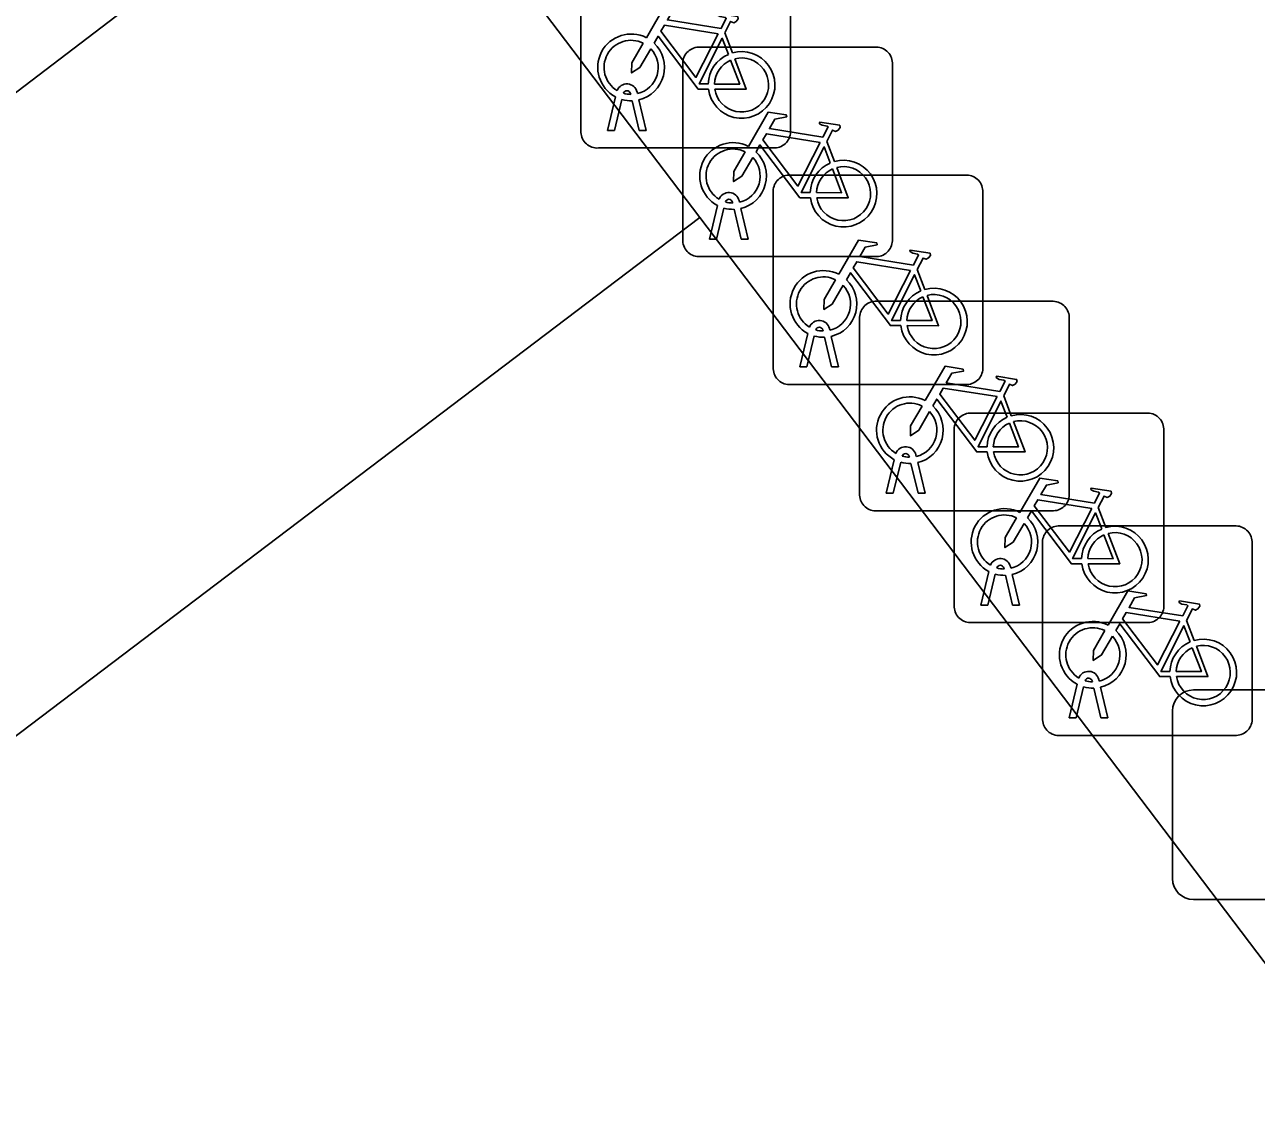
# Model space of a CAD drawing. Extents: x 160030 to 160839, y 385325 to 386450.
# Drawn here: x 160325.04 to 160330.91, y 385993.63 to 385998.85 of the extents above; entities that cross this region are included whole.
import ezdxf

# ---------------------------------------------------------------- set-up
doc = ezdxf.new("R2010")
doc.units = 0
for name, color, linetype in [('IMGEO_Fietsenrek', 7, 'Continuous'), ('IMGEO_Groenvoorziening', 7, 'Continuous'), ('IMGEO_Haag', 7, 'Continuous'), ('IMGEO_Lichtmast', 7, 'Continuous'), ('IMGEO_Parkeervlak_open', 7, 'Continuous'), ('IMGEO_Rijbaan_lokaal_open', 7, 'Continuous')]:
    doc.layers.add(name, color=color, linetype=linetype)

msp = doc.modelspace()

# ---------------------------------------------------------------- linework, layer by layer
at = {"layer": 'IMGEO_Fietsenrek'}
for p, q in [((160327.6935, 385998.3349), (160327.6935, 385999.1758)), ((160327.6935, 385999.1758), (160327.6935, 385998.3349)), ((160328.6925, 385999.1851), (160328.6925, 385998.3442)), ((160328.6925, 385998.3442), (160328.6925, 385999.1851)), ((160328.3802, 385998.8092), (160328.4165, 385998.714)), ((160328.2539, 385998.7415), (160329.0948, 385998.7415)), ((160329.0948, 385998.7415), (160328.2539, 385998.7415)), ((160328.1795, 385997.8169), (160328.1795, 385998.6578)), ((160328.1795, 385998.6578), (160328.1795, 385997.8169)), ((160329.1785, 385998.6671), (160329.1785, 385997.8262)), ((160329.1785, 385997.8262), (160329.1785, 385998.6671)), ((160327.9309, 385998.5159), (160327.9299, 385998.5202)), ((160327.9616, 385998.5274), (160327.9634, 385998.5195)), ((160327.8205, 385998.3443), (160327.8588, 385998.5043)), ((160327.8892, 385998.4921), (160327.8539, 385998.3443)), ((160327.972, 385998.3443), (160327.9381, 385998.486)), ((160327.9704, 385998.4903), (160328.0054, 385998.3443)), ((160327.8539, 385998.3443), (160327.8205, 385998.3443)), ((160328.0054, 385998.3443), (160327.972, 385998.3443)), ((160328.8662, 385998.2912), (160328.9025, 385998.196)), ((160328.6181, 385998.2605), (160327.7772, 385998.2605)), ((160327.7772, 385998.2605), (160328.6181, 385998.2605)), ((160328.6849, 385998.1315), (160329.5258, 385998.1315)), ((160329.5258, 385998.1315), (160328.6849, 385998.1315)), ((160328.6105, 385997.2069), (160328.6105, 385998.0478)), ((160328.6105, 385998.0478), (160328.6105, 385997.2069)), ((160329.6095, 385998.0571), (160329.6095, 385997.2162)), ((160329.6095, 385997.2162), (160329.6095, 385998.0571)), ((160328.3065, 385997.8263), (160328.3448, 385997.9863)), ((160328.4169, 385997.9979), (160328.4159, 385998.0022)), ((160328.4476, 385998.0094), (160328.4494, 385998.0015)), ((160328.3752, 385997.9741), (160328.3399, 385997.8263)), ((160328.458, 385997.8263), (160328.4241, 385997.968)), ((160328.4564, 385997.9723), (160328.4914, 385997.8263)), ((160328.3399, 385997.8263), (160328.3065, 385997.8263)), ((160328.4914, 385997.8263), (160328.458, 385997.8263)), ((160329.1041, 385997.7425), (160328.2632, 385997.7425)), ((160328.2632, 385997.7425), (160329.1041, 385997.7425)), ((160329.2972, 385997.6812), (160329.3335, 385997.586)), ((160329.0969, 385997.5295), (160329.9378, 385997.5295)), ((160329.9378, 385997.5295), (160329.0969, 385997.5295)), ((160330.0215, 385997.4551), (160330.0215, 385996.6142)), ((160330.0215, 385996.6142), (160330.0215, 385997.4551)), ((160328.8479, 385997.3879), (160328.8469, 385997.3922)), ((160328.8786, 385997.3994), (160328.8804, 385997.3915)), ((160329.0225, 385996.6049), (160329.0225, 385997.4458)), ((160329.0225, 385997.4458), (160329.0225, 385996.6049)), ((160328.7375, 385997.2163), (160328.7758, 385997.3763)), ((160328.8062, 385997.3641), (160328.7709, 385997.2163)), ((160328.889, 385997.2163), (160328.8551, 385997.358)), ((160328.8874, 385997.3623), (160328.9224, 385997.2163)), ((160328.7709, 385997.2163), (160328.7375, 385997.2163)), ((160328.9224, 385997.2163), (160328.889, 385997.2163)), ((160329.5351, 385997.1325), (160328.6942, 385997.1325)), ((160328.6942, 385997.1325), (160329.5351, 385997.1325)), ((160329.7092, 385997.0792), (160329.7455, 385996.984)), ((160329.5479, 385996.9965), (160330.3888, 385996.9965)), ((160330.3888, 385996.9965), (160329.5479, 385996.9965)), ((160330.4725, 385996.9221), (160330.4725, 385996.0812)), ((160330.4725, 385996.0812), (160330.4725, 385996.9221)), ((160329.4735, 385996.0719), (160329.4735, 385996.9128)), ((160329.4735, 385996.9128), (160329.4735, 385996.0719)), ((160329.1495, 385996.6143), (160329.1878, 385996.7743)), ((160329.2182, 385996.7621), (160329.1829, 385996.6143)), ((160329.2599, 385996.7859), (160329.2589, 385996.7902)), ((160329.301, 385996.6143), (160329.2671, 385996.756)), ((160329.2906, 385996.7974), (160329.2924, 385996.7895)), ((160329.2994, 385996.7603), (160329.3344, 385996.6143)), ((160329.1829, 385996.6143), (160329.1495, 385996.6143)), ((160329.3344, 385996.6143), (160329.301, 385996.6143)), ((160329.9471, 385996.5305), (160329.1062, 385996.5305)), ((160329.1062, 385996.5305), (160329.9471, 385996.5305)), ((160330.1602, 385996.5462), (160330.1965, 385996.451)), ((160329.9689, 385996.4585), (160330.8098, 385996.4585)), ((160330.8098, 385996.4585), (160329.9689, 385996.4585)), ((160329.8945, 385995.5339), (160329.8945, 385996.3748)), ((160329.8945, 385996.3748), (160329.8945, 385995.5339)), ((160330.8935, 385996.3841), (160330.8935, 385995.5432)), ((160330.8935, 385995.5432), (160330.8935, 385996.3841)), ((160329.6005, 385996.0813), (160329.6388, 385996.2413)), ((160329.6692, 385996.2291), (160329.6339, 385996.0813)), ((160329.7109, 385996.2529), (160329.7099, 385996.2572)), ((160329.752, 385996.0813), (160329.7181, 385996.223)), ((160329.7416, 385996.2644), (160329.7434, 385996.2565)), ((160329.7504, 385996.2273), (160329.7854, 385996.0813)), ((160329.6339, 385996.0813), (160329.6005, 385996.0813)), ((160329.7854, 385996.0813), (160329.752, 385996.0813)), ((160330.3981, 385995.9975), (160329.5572, 385995.9975)), ((160329.5572, 385995.9975), (160330.3981, 385995.9975)), ((160330.5812, 385996.0082), (160330.6175, 385995.913)), ((160330.0215, 385995.5433), (160330.0598, 385995.7033)), ((160330.0902, 385995.6911), (160330.0549, 385995.5433)), ((160330.1319, 385995.7149), (160330.1309, 385995.7192)), ((160330.1626, 385995.7264), (160330.1644, 385995.7185)), ((160330.1714, 385995.6893), (160330.2064, 385995.5433)), ((160330.173, 385995.5433), (160330.1391, 385995.685)), ((160330.0549, 385995.5433), (160330.0215, 385995.5433)), ((160330.2064, 385995.5433), (160330.173, 385995.5433)), ((160330.8191, 385995.4595), (160329.9782, 385995.4595)), ((160329.9782, 385995.4595), (160330.8191, 385995.4595))]:
    msp.add_line(p, q, dxfattribs=at)
for points in [[(160328.0061, 385998.7862), (160328.1008, 385998.9497), (160328.187, 385998.9359), (160328.1887, 385998.9272), (160328.1326, 385998.9163), (160328.1064, 385998.871), (160328.3616, 385998.8302)], [(160328.3616, 385998.8302), (160328.3866, 385998.879), (160328.3815, 385998.883), (160328.3583, 385998.8867), (160328.3456, 385998.8942), (160328.3446, 385998.8973), (160328.3468, 385998.9019), (160328.4416, 385998.8868), (160328.4439, 385998.8765), (160328.4345, 385998.8641), (160328.4221, 385998.8577), (160328.4076, 385998.8639), (160328.3802, 385998.8092)], [(160328.3487, 385998.805), (160328.0919, 385998.846), (160328.0752, 385998.8172), (160328.2422, 385998.5969), (160328.3487, 385998.805)], [(160328.0268, 385998.7337), (160327.9752, 385998.6445), (160327.9353, 385998.6185), (160327.9365, 385998.666), (160327.991, 385998.7602)], [(160328.3018, 385998.5415), (160328.2521, 385998.5416), (160328.0614, 385998.7933), (160328.0424, 385998.7605)], [(160328.3967, 385998.707), (160328.3674, 385998.7838), (160328.258, 385998.5657), (160328.3007, 385998.5656)], [(160328.4272, 385998.6858), (160328.4822, 385998.5412), (160328.3321, 385998.5415)], [(160328.3307, 385998.5655), (160328.4506, 385998.5653), (160328.4074, 385998.6789)], [(160328.4921, 385998.2682), (160328.5868, 385998.4317), (160328.673, 385998.4179), (160328.6747, 385998.4092), (160328.6186, 385998.3983), (160328.5924, 385998.353), (160328.8476, 385998.3122)], [(160328.8476, 385998.3122), (160328.8726, 385998.361), (160328.8675, 385998.365), (160328.8443, 385998.3687), (160328.8316, 385998.3762), (160328.8306, 385998.3793), (160328.8328, 385998.3839), (160328.9276, 385998.3688), (160328.9299, 385998.3585), (160328.9205, 385998.3461), (160328.9081, 385998.3397), (160328.8936, 385998.3459), (160328.8662, 385998.2912)], [(160328.7878, 385998.0235), (160328.7381, 385998.0236), (160328.5474, 385998.2753), (160328.5284, 385998.2425)], [(160328.8347, 385998.287), (160328.5779, 385998.328), (160328.5612, 385998.2992), (160328.7282, 385998.0789), (160328.8347, 385998.287)], [(160328.5128, 385998.2157), (160328.4612, 385998.1265), (160328.4213, 385998.1005), (160328.4225, 385998.148), (160328.477, 385998.2422)], [(160328.8827, 385998.189), (160328.8534, 385998.2658), (160328.744, 385998.0477), (160328.7867, 385998.0476)], [(160328.8167, 385998.0475), (160328.9366, 385998.0473), (160328.8934, 385998.1609)], [(160328.9132, 385998.1678), (160328.9682, 385998.0232), (160328.8181, 385998.0235)], [(160328.9231, 385997.6582), (160329.0178, 385997.8217), (160329.104, 385997.8079), (160329.1057, 385997.7992), (160329.0496, 385997.7883), (160329.0234, 385997.743), (160329.2786, 385997.7022)], [(160329.2786, 385997.7022), (160329.3036, 385997.751), (160329.2985, 385997.755), (160329.2753, 385997.7587), (160329.2626, 385997.7662), (160329.2616, 385997.7693), (160329.2638, 385997.7739), (160329.3586, 385997.7588), (160329.3609, 385997.7485), (160329.3515, 385997.7361), (160329.3391, 385997.7297), (160329.3246, 385997.7359), (160329.2972, 385997.6812)], [(160329.2657, 385997.677), (160329.0089, 385997.718), (160328.9922, 385997.6892), (160329.1592, 385997.4689), (160329.2657, 385997.677)], [(160328.9438, 385997.6057), (160328.8922, 385997.5165), (160328.8523, 385997.4905), (160328.8535, 385997.538), (160328.908, 385997.6322)], [(160329.2188, 385997.4135), (160329.1691, 385997.4136), (160328.9784, 385997.6653), (160328.9594, 385997.6325)], [(160329.3137, 385997.579), (160329.2844, 385997.6558), (160329.175, 385997.4377), (160329.2177, 385997.4376)], [(160329.2477, 385997.4375), (160329.3676, 385997.4373), (160329.3244, 385997.5509)], [(160329.3442, 385997.5578), (160329.3992, 385997.4132), (160329.2491, 385997.4135)], [(160329.3351, 385997.0562), (160329.4298, 385997.2197), (160329.516, 385997.2059), (160329.5177, 385997.1972), (160329.4616, 385997.1863), (160329.4354, 385997.141), (160329.6906, 385997.1002)], [(160329.6906, 385997.1002), (160329.7156, 385997.149), (160329.7105, 385997.153), (160329.6873, 385997.1567), (160329.6746, 385997.1642), (160329.6736, 385997.1673), (160329.6758, 385997.1719), (160329.7706, 385997.1568), (160329.7729, 385997.1465), (160329.7635, 385997.1341), (160329.7511, 385997.1277), (160329.7366, 385997.1339), (160329.7092, 385997.0792)], [(160329.6777, 385997.075), (160329.4209, 385997.116), (160329.4042, 385997.0872), (160329.5712, 385996.8669), (160329.6777, 385997.075)], [(160329.6308, 385996.8115), (160329.5811, 385996.8116), (160329.3904, 385997.0633), (160329.3714, 385997.0305)], [(160329.7257, 385996.977), (160329.6964, 385997.0538), (160329.587, 385996.8357), (160329.6297, 385996.8356)], [(160329.3558, 385997.0037), (160329.3042, 385996.9145), (160329.2643, 385996.8885), (160329.2655, 385996.936), (160329.32, 385997.0302)], [(160329.6597, 385996.8355), (160329.7796, 385996.8353), (160329.7364, 385996.9489)], [(160329.7562, 385996.9558), (160329.8112, 385996.8112), (160329.6611, 385996.8115)], [(160329.7861, 385996.5232), (160329.8808, 385996.6867), (160329.967, 385996.6729), (160329.9687, 385996.6642), (160329.9126, 385996.6533), (160329.8864, 385996.608), (160330.1416, 385996.5672)], [(160330.1416, 385996.5672), (160330.1666, 385996.616), (160330.1615, 385996.62), (160330.1383, 385996.6237), (160330.1256, 385996.6312), (160330.1246, 385996.6343), (160330.1268, 385996.6389), (160330.2216, 385996.6238), (160330.2239, 385996.6135), (160330.2145, 385996.6011), (160330.2021, 385996.5947), (160330.1876, 385996.6009), (160330.1602, 385996.5462)], [(160330.1287, 385996.542), (160329.8719, 385996.583), (160329.8552, 385996.5542), (160330.0222, 385996.3339), (160330.1287, 385996.542)], [(160330.0818, 385996.2785), (160330.0321, 385996.2786), (160329.8414, 385996.5303), (160329.8224, 385996.4975)], [(160330.1767, 385996.444), (160330.1474, 385996.5208), (160330.038, 385996.3027), (160330.0807, 385996.3026)], [(160329.8068, 385996.4707), (160329.7552, 385996.3815), (160329.7153, 385996.3555), (160329.7165, 385996.403), (160329.771, 385996.4972)], [(160330.1107, 385996.3025), (160330.2306, 385996.3023), (160330.1874, 385996.4159)], [(160330.2072, 385996.4228), (160330.2622, 385996.2782), (160330.1121, 385996.2785)], [(160330.2071, 385995.9852), (160330.3018, 385996.1487), (160330.388, 385996.1349), (160330.3897, 385996.1262), (160330.3336, 385996.1153), (160330.3074, 385996.07), (160330.5626, 385996.0292)], [(160330.5626, 385996.0292), (160330.5876, 385996.078), (160330.5825, 385996.082), (160330.5593, 385996.0857), (160330.5466, 385996.0932), (160330.5456, 385996.0963), (160330.5478, 385996.1009), (160330.6426, 385996.0858), (160330.6449, 385996.0755), (160330.6355, 385996.0631), (160330.6231, 385996.0567), (160330.6086, 385996.0629), (160330.5812, 385996.0082)], [(160330.5497, 385996.004), (160330.2929, 385996.045), (160330.2762, 385996.0162), (160330.4432, 385995.7959), (160330.5497, 385996.004)], [(160330.5028, 385995.7405), (160330.4531, 385995.7406), (160330.2624, 385995.9923), (160330.2434, 385995.9595)], [(160330.5977, 385995.906), (160330.5684, 385995.9828), (160330.459, 385995.7647), (160330.5017, 385995.7646)], [(160330.2278, 385995.9327), (160330.1762, 385995.8435), (160330.1363, 385995.8175), (160330.1375, 385995.865), (160330.192, 385995.9592)], [(160330.5317, 385995.7645), (160330.6516, 385995.7643), (160330.6084, 385995.8779)], [(160330.6282, 385995.8848), (160330.6832, 385995.7402), (160330.5331, 385995.7405)]]:
    msp.add_lwpolyline(points, dxfattribs=at)
for centre, radius, start, end in [((160327.9331, 385998.6449), 0.159, 62.67661, 242.13685), ((160327.9331, 385998.6449), 0.129, 63.31916, 238.90302), ((160327.9331, 385998.6449), 0.159, 283.5766, 46.60424), ((160328.2572, 385998.6636), 0.0779, 92.4484, 184.28452), ((160328.2572, 385998.6636), 0.0779, 92.4484, 184.28452), ((160329.1006, 385998.6638), 0.0779, 2.4484, 94.28452), ((160329.1006, 385998.6638), 0.0779, 2.4484, 94.28452), ((160327.9331, 385998.6449), 0.129, 283.60429, 43.43025), ((160328.4597, 385998.5609), 0.159, 113.3408, 178.32165), ((160328.4597, 385998.5609), 0.159, 187.0065, 105.77075), ((160328.4597, 385998.5609), 0.129, 188.67146, 104.58832), ((160328.4597, 385998.5609), 0.129, 113.92302, 177.95563), ((160327.9129, 385998.5163), 0.0499, 12.8025, 158.69338), ((160327.9129, 385998.5163), 0.0174, 12.8025, 163.45023), ((160327.9331, 385998.6449), 0.129, 253.41502, 269.02044), ((160327.9331, 385998.6449), 0.159, 253.99666, 271.78671), ((160327.7714, 385998.3382), 0.0779, 182.4484, 274.28452), ((160327.7714, 385998.3382), 0.0779, 182.4484, 274.28452), ((160328.6148, 385998.3384), 0.0779, 272.4484, 4.28452), ((160328.6148, 385998.3384), 0.0779, 272.4484, 4.28452), ((160328.4191, 385998.1269), 0.159, 62.67661, 242.13685), ((160328.4191, 385998.1269), 0.129, 63.31916, 238.90302), ((160328.4191, 385998.1269), 0.129, 283.60429, 43.43025), ((160328.4191, 385998.1269), 0.159, 283.5766, 46.60424), ((160328.9457, 385998.0429), 0.159, 113.3408, 178.32165), ((160328.9457, 385998.0429), 0.159, 187.0065, 105.77075), ((160328.9457, 385998.0429), 0.129, 113.92302, 177.95563), ((160328.9457, 385998.0429), 0.129, 188.67146, 104.58832), ((160328.6882, 385998.0536), 0.0779, 92.4484, 184.28452), ((160328.6882, 385998.0536), 0.0779, 92.4484, 184.28452), ((160329.5316, 385998.0538), 0.0779, 2.4484, 94.28452), ((160329.5316, 385998.0538), 0.0779, 2.4484, 94.28452), ((160328.3989, 385997.9983), 0.0499, 12.8025, 158.69338), ((160328.3989, 385997.9983), 0.0174, 12.8025, 163.45023), ((160328.4191, 385998.1269), 0.129, 253.41502, 269.02044), ((160328.4191, 385998.1269), 0.159, 253.99666, 271.78671), ((160328.2574, 385997.8202), 0.0779, 182.4484, 274.28452), ((160328.2574, 385997.8202), 0.0779, 182.4484, 274.28452), ((160329.1008, 385997.8204), 0.0779, 272.4484, 4.28452), ((160329.1008, 385997.8204), 0.0779, 272.4484, 4.28452), ((160328.8501, 385997.5169), 0.159, 62.67661, 242.13685), ((160328.8501, 385997.5169), 0.129, 63.31916, 238.90302), ((160328.8501, 385997.5169), 0.159, 283.5766, 46.60424), ((160328.8501, 385997.5169), 0.129, 283.60429, 43.43025), ((160329.3767, 385997.4329), 0.159, 113.3408, 178.32165), ((160329.3767, 385997.4329), 0.159, 187.0065, 105.77075), ((160329.1002, 385997.4516), 0.0779, 92.4484, 184.28452), ((160329.1002, 385997.4516), 0.0779, 92.4484, 184.28452), ((160329.3767, 385997.4329), 0.129, 113.92302, 177.95563), ((160329.3767, 385997.4329), 0.129, 188.67146, 104.58832), ((160329.9436, 385997.4518), 0.0779, 2.4484, 94.28452), ((160329.9436, 385997.4518), 0.0779, 2.4484, 94.28452), ((160328.8299, 385997.3883), 0.0499, 12.8025, 158.69338), ((160328.8299, 385997.3883), 0.0174, 12.8025, 163.45023), ((160328.8501, 385997.5169), 0.129, 253.41502, 269.02044), ((160328.8501, 385997.5169), 0.159, 253.99666, 271.78671), ((160329.5318, 385997.2104), 0.0779, 272.4484, 4.28452), ((160329.5318, 385997.2104), 0.0779, 272.4484, 4.28452), ((160328.6884, 385997.2102), 0.0779, 182.4484, 274.28452), ((160328.6884, 385997.2102), 0.0779, 182.4484, 274.28452), ((160329.2621, 385996.9149), 0.159, 62.67661, 242.13685), ((160329.2621, 385996.9149), 0.129, 63.31916, 238.90302), ((160329.2621, 385996.9149), 0.129, 283.60429, 43.43025), ((160329.2621, 385996.9149), 0.159, 283.5766, 46.60424), ((160329.5512, 385996.9186), 0.0779, 92.4484, 184.28452), ((160329.5512, 385996.9186), 0.0779, 92.4484, 184.28452), ((160329.7887, 385996.8309), 0.159, 187.0065, 105.77075), ((160330.3946, 385996.9188), 0.0779, 2.4484, 94.28452), ((160330.3946, 385996.9188), 0.0779, 2.4484, 94.28452), ((160329.7887, 385996.8309), 0.159, 113.3408, 178.32165), ((160329.7887, 385996.8309), 0.129, 113.92302, 177.95563), ((160329.7887, 385996.8309), 0.129, 188.67146, 104.58832), ((160329.2419, 385996.7863), 0.0499, 12.8025, 158.69338), ((160329.2419, 385996.7863), 0.0174, 12.8025, 163.45023), ((160329.2621, 385996.9149), 0.159, 253.99666, 271.78671), ((160329.2621, 385996.9149), 0.129, 253.41502, 269.02044), ((160329.1004, 385996.6082), 0.0779, 182.4484, 274.28452), ((160329.1004, 385996.6082), 0.0779, 182.4484, 274.28452), ((160329.9438, 385996.6084), 0.0779, 272.4484, 4.28452), ((160329.9438, 385996.6084), 0.0779, 272.4484, 4.28452), ((160329.7131, 385996.3819), 0.159, 62.67661, 242.13685), ((160329.7131, 385996.3819), 0.129, 63.31916, 238.90302), ((160329.7131, 385996.3819), 0.129, 283.60429, 43.43025), ((160329.7131, 385996.3819), 0.159, 283.5766, 46.60424), ((160329.9722, 385996.3806), 0.0779, 92.4484, 184.28452), ((160329.9722, 385996.3806), 0.0779, 92.4484, 184.28452), ((160330.2397, 385996.2979), 0.159, 187.0065, 105.77075), ((160330.8156, 385996.3808), 0.0779, 2.4484, 94.28452), ((160330.8156, 385996.3808), 0.0779, 2.4484, 94.28452), ((160330.2397, 385996.2979), 0.159, 113.3408, 178.32165), ((160330.2397, 385996.2979), 0.129, 113.92302, 177.95563), ((160330.2397, 385996.2979), 0.129, 188.67146, 104.58832), ((160329.6929, 385996.2533), 0.0499, 12.8025, 158.69338), ((160329.7131, 385996.3819), 0.159, 253.99666, 271.78671), ((160329.6929, 385996.2533), 0.0174, 12.8025, 163.45023), ((160329.7131, 385996.3819), 0.129, 253.41502, 269.02044), ((160329.5514, 385996.0752), 0.0779, 182.4484, 274.28452), ((160329.5514, 385996.0752), 0.0779, 182.4484, 274.28452), ((160330.3948, 385996.0754), 0.0779, 272.4484, 4.28452), ((160330.3948, 385996.0754), 0.0779, 272.4484, 4.28452), ((160330.1341, 385995.8439), 0.159, 62.67661, 242.13685), ((160330.1341, 385995.8439), 0.129, 63.31916, 238.90302), ((160330.1341, 385995.8439), 0.129, 283.60429, 43.43025), ((160330.1341, 385995.8439), 0.159, 283.5766, 46.60424), ((160330.6607, 385995.7599), 0.159, 113.3408, 178.32165), ((160330.6607, 385995.7599), 0.159, 187.0065, 105.77075), ((160330.6607, 385995.7599), 0.129, 113.92302, 177.95563), ((160330.6607, 385995.7599), 0.129, 188.67146, 104.58832), ((160330.1139, 385995.7153), 0.0499, 12.8025, 158.69338), ((160330.1341, 385995.8439), 0.159, 253.99666, 271.78671), ((160330.1139, 385995.7153), 0.0174, 12.8025, 163.45023), ((160330.1341, 385995.8439), 0.129, 253.41502, 269.02044), ((160329.9724, 385995.5372), 0.0779, 182.4484, 274.28452), ((160329.9724, 385995.5372), 0.0779, 182.4484, 274.28452), ((160330.8158, 385995.5374), 0.0779, 272.4484, 4.28452), ((160330.8158, 385995.5374), 0.0779, 272.4484, 4.28452)]:
    msp.add_arc(centre, radius, start, end, dxfattribs=at)
at = {"layer": 'IMGEO_Groenvoorziening'}
msp.add_lwpolyline([(160326.78, 385999.882), (160326.893, 385999.983), (160326.181, 386000.938), (160325.898, 386000.723), (160324.95, 386000), (160301.572, 385982.338), (160300.43, 385981.446), (160300.198, 385981.265), (160300.971, 385980.314), (160306.448, 385984.39)], close=True, dxfattribs=at)
at = {"layer": 'IMGEO_Haag'}
msp.add_lwpolyline([(160326.78, 385999.882), (160326.893, 385999.983), (160326.181, 386000.938), (160325.898, 386000.723), (160324.95, 386000), (160301.572, 385982.338), (160300.43, 385981.446), (160300.198, 385981.265), (160300.971, 385980.314), (160306.448, 385984.39)], close=True, dxfattribs=at)
at = {"layer": 'IMGEO_Lichtmast'}
for p, q in [((160330.6141, 385995.6765), (160331.4039, 385995.6765)), ((160331.4039, 385995.6765), (160330.6141, 385995.6765)), ((160330.5141, 385994.7775), (160330.5141, 385995.5765)), ((160330.5141, 385995.5765), (160330.5141, 385994.7775)), ((160331.4039, 385994.6775), (160330.6141, 385994.6775)), ((160330.6141, 385994.6775), (160331.4039, 385994.6775))]:
    msp.add_line(p, q, dxfattribs=at)
for centre, start, end in [((160330.6141, 385995.5765), 90, 180), ((160330.6141, 385995.5765), 90, 180), ((160330.6141, 385994.7775), 180, 270), ((160330.6141, 385994.7775), 180, 270)]:
    msp.add_arc(centre, 0.1, start, end, dxfattribs=at)
at = {"layer": 'IMGEO_Parkeervlak_open'}
for points in [[(160328.26, 385997.929), (160326.78, 385999.882), (160306.448, 385984.39), (160307.676, 385982.776)], [(160307.743, 385982.375), (160328.26, 385997.929)], [(160351.422, 385967.377), (160328.26, 385997.929), (160307.743, 385982.375)]]:
    msp.add_lwpolyline(points, dxfattribs=at)
at = {"layer": 'IMGEO_Rijbaan_lokaal_open'}
msp.add_lwpolyline([(160334.064, 386000), (160330.831, 386004.266), (160327.941, 386008.079), (160322.666, 386005.467), (160326.181, 386000.938), (160326.893, 385999.983), (160326.78, 385999.882), (160328.26, 385997.929), (160351.422, 385967.377), (160352.429, 385966.048), (160352.983, 385965.317), (160357.132, 385969.603), (160356.345, 385970.639), (160349.861, 385979.176), (160345.639, 385984.699), (160344.149, 385983.569), (160343.551, 385983.115), (160341.629, 385985.65), (160342.227, 385986.103), (160343.732, 385987.245)], close=True, dxfattribs=at)

doc.saveas('drawing.dxf')
